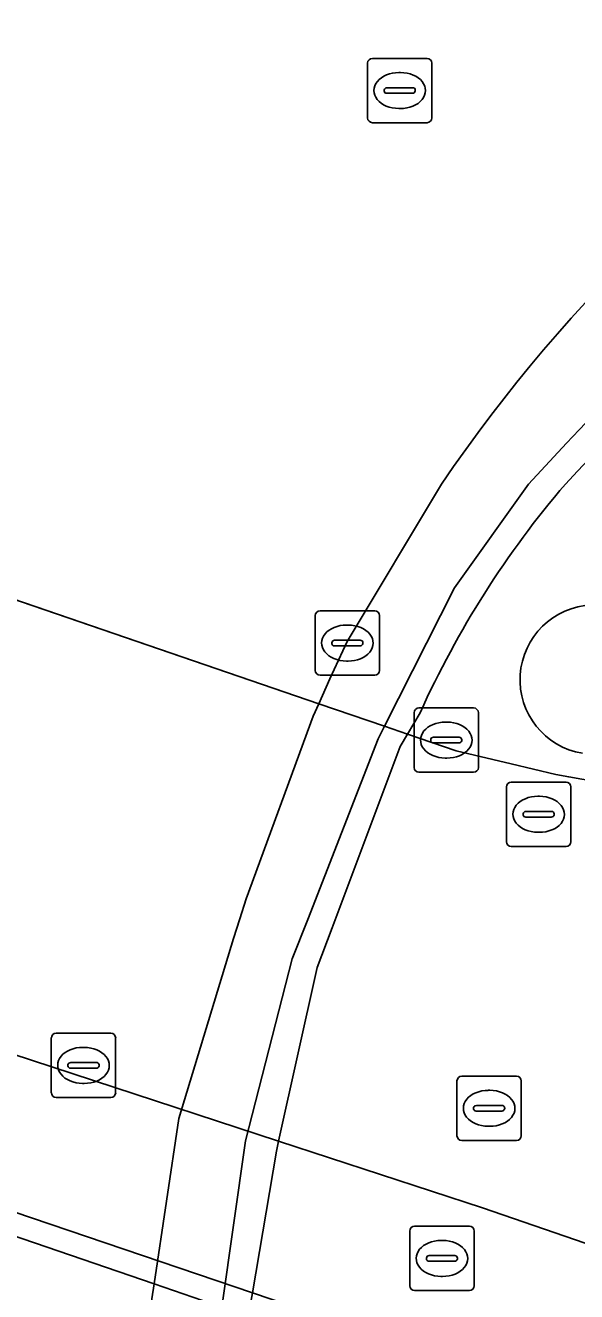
# Model space of a CAD drawing. Extents: x 161477 to 163040, y 383680 to 384871.
# Drawn here: x 162828.52 to 162837.1, y 384237.44 to 384257.13 of the extents above; entities that cross this region are included whole.
import ezdxf

# ---------------------------------------------------------------- set-up
doc = ezdxf.new("R2010")
doc.units = 0
for name, color, linetype in [('IMGEO_Berm_open', 7, 'Continuous'), ('IMGEO_Fietspad_gesloten', 7, 'Continuous'), ('IMGEO_Groenvoorziening', 7, 'Continuous'), ('IMGEO_Kolk', 7, 'Continuous'), ('IMGEO_Muur', 7, 'Continuous'), ('IMGEO_Oever', 7, 'Continuous'), ('IMGEO_Rijbaan_regionaal_gesloten', 7, 'Continuous'), ('IMGEO_Rioolput', 7, 'Continuous'), ('IMGEO_Tunneldeel', 7, 'Continuous'), ('IMGEO_Voetpad_halfverhard', 7, 'Continuous'), ('IMGEO_Voetpad_open', 7, 'Continuous')]:
    doc.layers.add(name, color=color, linetype=linetype)

msp = doc.modelspace()

# ---------------------------------------------------------------- linework, layer by layer
at = {"layer": 'IMGEO_Berm_open'}
for points in [[(162835, 384250), (162833.53, 384247.552), (162833.264, 384246.97), (162833.089, 384246.584), (162833.001, 384246.389), (162831.96, 384243.547), (162831.861, 384243.24), (162831.765, 384242.932), (162830.913, 384240.132), (162830.721, 384238.846), (162830.526, 384237.561)], [(162831.515, 384236.603), (162831.582, 384237.2), (162831.95, 384239.787), (162832.678, 384242.615), (162832.917, 384243.228), (162834.012, 384246.039), (162834.111, 384246.234), (162835.203, 384248.385), (162836.352, 384250)]]:
    msp.add_lwpolyline(points, dxfattribs=at)
for centre, radius, start, end in [((162855.737, 384235.874), 25.091, 121.8025, 145.7366), ((162878.372, 384211.519), 56.978, 128.2185, 137.5172), ((162867.895, 384231.771), 37.815, 171.1924, 182.6326)]:
    msp.add_arc(centre, radius, start, end, dxfattribs=at)
at = {"layer": 'IMGEO_Fietspad_gesloten'}
msp.add_lwpolyline([(162834.358, 384245.916), (162834.472, 384246.111), (162834.111, 384246.234), (162833.089, 384246.584), (162814.761, 384252.864), (162813.713, 384249.668), (162813.523, 384249.223), (162812.31, 384246.383), (162832.465, 384239.782), (162833.066, 384242.48), (162833.299, 384243.1)], close=True, dxfattribs=at)
msp.add_lwpolyline([(162836.778, 384245.485), (162836.082, 384245.65), (162835.227, 384245.852), (162834.472, 384246.111), (162834.358, 384245.916), (162833.299, 384243.1), (162833.066, 384242.48), (162832.465, 384239.782), (162835.636, 384238.743), (162847.965, 384234.506)], dxfattribs=at)
msp.add_arc((162838.859, 384255.627), 10.353, 258.405, 294.461, dxfattribs=at)
at = {"layer": 'IMGEO_Groenvoorziening'}
msp.add_lwpolyline([(162834.667, 384246.444), (162834.472, 384246.111), (162835.227, 384245.852), (162836.082, 384245.65), (162836.778, 384245.485)], dxfattribs=at)
for centre, radius, start, end in [((162878.68, 384211.156), 57.028, 128.2772, 137.0682), ((162848.316, 384240.269), 14.981, 139.4907, 155.6567), ((162837.382, 384246.958), 1.161, 92.2303, 260.6232), ((162838.859, 384255.627), 10.353, 258.405, 294.461)]:
    msp.add_arc(centre, radius, start, end, dxfattribs=at)
at = {"layer": 'IMGEO_Kolk'}
for p, q in [((162833.034, 384247.101), (162833.034, 384247.953)), ((162833.109, 384248.027), (162833.961, 384248.027)), ((162834.035, 384247.953), (162834.035, 384247.101)), ((162833.522, 384247.807), (162833.547, 384247.807)), ((162833.293, 384247.521), (162833.293, 384247.533)), ((162833.731, 384247.484), (162833.333, 384247.484)), ((162833.336, 384247.57), (162833.734, 384247.57)), ((162833.777, 384247.533), (162833.777, 384247.521)), ((162833.545, 384247.247), (162833.52, 384247.247)), ((162833.961, 384247.027), (162833.109, 384247.027)), ((162834.647, 384246.518), (162835.499, 384246.518)), ((162834.572, 384245.592), (162834.572, 384246.444)), ((162835.573, 384246.444), (162835.573, 384245.592)), ((162835.06, 384246.298), (162835.085, 384246.298)), ((162834.831, 384246.012), (162834.831, 384246.024)), ((162835.269, 384245.975), (162834.871, 384245.975)), ((162834.874, 384246.061), (162835.272, 384246.061)), ((162835.315, 384246.024), (162835.315, 384246.012)), ((162835.083, 384245.738), (162835.058, 384245.738)), ((162835.499, 384245.518), (162834.647, 384245.518)), ((162828.928, 384240.534), (162828.928, 384241.386)), ((162829.003, 384241.46), (162829.855, 384241.46)), ((162829.929, 384241.386), (162829.929, 384240.534)), ((162829.416, 384241.24), (162829.441, 384241.24)), ((162829.23, 384241.003), (162829.628, 384241.003)), ((162829.187, 384240.954), (162829.187, 384240.966)), ((162829.625, 384240.917), (162829.227, 384240.917)), ((162829.671, 384240.966), (162829.671, 384240.954)), ((162829.439, 384240.68), (162829.414, 384240.68)), ((162829.855, 384240.46), (162829.003, 384240.46))]:
    msp.add_line(p, q, dxfattribs=at)
for points in [[(162833.034, 384247.101), (162833.034, 384247.953)], [(162833.109, 384248.027), (162833.961, 384248.027)], [(162834.035, 384247.953), (162834.035, 384247.101)], [(162833.961, 384247.027), (162833.109, 384247.027)], [(162834.647, 384246.518), (162835.499, 384246.518)], [(162834.572, 384245.592), (162834.572, 384246.444)], [(162835.573, 384246.444), (162835.573, 384245.592)], [(162835.499, 384245.518), (162834.647, 384245.518)], [(162828.928, 384240.534), (162828.928, 384241.386)], [(162829.003, 384241.46), (162829.855, 384241.46)], [(162829.929, 384241.386), (162829.929, 384240.534)], [(162829.855, 384240.46), (162829.003, 384240.46)]]:
    msp.add_lwpolyline(points, dxfattribs=at)
for centre, radius, start, end in [((162833.111, 384247.951), 0.0765, 91.552, 178.448), ((162833.111, 384247.951), 0.0765, 91.552, 178.448), ((162833.959, 384247.951), 0.0765, 1.552, 88.448), ((162833.959, 384247.951), 0.0765, 1.552, 88.448), ((162833.333, 384247.53), 0.0403, 85.8775, 175.7526), ((162833.33, 384247.52), 0.0366, 178.938, 274.7102), ((162833.734, 384247.527), 0.043, 264.8664, 352.4533), ((162833.738, 384247.532), 0.0386, 1.7309, 96.639), ((162833.111, 384247.103), 0.0765, 181.552, 268.448), ((162833.111, 384247.103), 0.0765, 181.552, 268.448), ((162833.959, 384247.103), 0.0765, 271.552, 358.448), ((162833.959, 384247.103), 0.0765, 271.552, 358.448), ((162834.649, 384246.442), 0.0765, 91.552, 178.448), ((162834.649, 384246.442), 0.0765, 91.552, 178.448), ((162835.497, 384246.442), 0.0765, 1.552, 88.448), ((162835.497, 384246.442), 0.0765, 1.552, 88.448), ((162834.871, 384246.021), 0.0403, 85.8775, 175.7526), ((162834.868, 384246.011), 0.0366, 178.938, 274.7102), ((162835.272, 384246.018), 0.043, 264.8664, 352.4533), ((162835.276, 384246.023), 0.0386, 1.7309, 96.639), ((162834.649, 384245.594), 0.0765, 181.552, 268.448), ((162834.649, 384245.594), 0.0765, 181.552, 268.448), ((162835.497, 384245.594), 0.0765, 271.552, 358.448), ((162835.497, 384245.594), 0.0765, 271.552, 358.448), ((162829.005, 384241.384), 0.0765, 91.552, 178.448), ((162829.005, 384241.384), 0.0765, 91.552, 178.448), ((162829.853, 384241.384), 0.0765, 1.552, 88.448), ((162829.853, 384241.384), 0.0765, 1.552, 88.448), ((162829.227, 384240.963), 0.0403, 85.8775, 175.7526), ((162829.632, 384240.965), 0.0386, 1.7309, 96.639), ((162829.224, 384240.953), 0.0366, 178.938, 274.7102), ((162829.628, 384240.96), 0.043, 264.8664, 352.4533), ((162829.005, 384240.536), 0.0765, 181.552, 268.448), ((162829.005, 384240.536), 0.0765, 181.552, 268.448), ((162829.853, 384240.536), 0.0765, 271.552, 358.448), ((162829.853, 384240.536), 0.0765, 271.552, 358.448)]:
    msp.add_arc(centre, radius, start, end, dxfattribs=at)
for centre, major_axis, ratio, start_param, end_param in [((162833.521, 384247.527), (-0.387, 0.002), 0.722429, 4.712389, 7.853982), ((162833.546, 384247.527), (-0.39, 0.002), 0.717154, 1.570796, 4.712389), ((162835.059, 384246.018), (-0.387, 0.002), 0.722429, 4.712389, 7.853982), ((162835.084, 384246.018), (-0.39, 0.002), 0.717154, 1.570796, 4.712389), ((162829.415, 384240.96), (-0.387, 0.002), 0.722429, 4.712389, 7.853982), ((162829.44, 384240.96), (-0.39, 0.002), 0.717154, 1.570796, 4.712389)]:
    msp.add_ellipse(centre, major_axis=major_axis, ratio=ratio, start_param=start_param, end_param=end_param, dxfattribs=at)
at = {"layer": 'IMGEO_Muur'}
for points in [[(162836.352, 384250), (162835.203, 384248.385), (162834.111, 384246.234), (162834.012, 384246.039), (162832.917, 384243.228), (162832.678, 384242.615), (162831.95, 384239.787), (162831.582, 384237.2), (162831.515, 384236.603)], [(162831.956, 384236.611), (162831.993, 384237.055), (162832.056, 384237.424), (162832.431, 384239.627), (162832.465, 384239.782), (162833.066, 384242.48), (162833.299, 384243.1), (162834.358, 384245.916), (162834.472, 384246.111), (162834.667, 384246.444)]]:
    msp.add_lwpolyline(points, dxfattribs=at)
for centre, radius, start, end in [((162878.372, 384211.519), 56.978, 128.2185, 137.5172), ((162878.68, 384211.156), 57.028, 128.2772, 137.0682), ((162848.316, 384240.269), 14.981, 139.4907, 155.6567)]:
    msp.add_arc(centre, radius, start, end, dxfattribs=at)
at = {"layer": 'IMGEO_Oever'}
msp.add_arc((162837.382, 384246.958), 1.161, 92.2303, 260.6232, dxfattribs=at)
at = {"layer": 'IMGEO_Rijbaan_regionaal_gesloten'}
msp.add_lwpolyline([(162830.526, 384237.561), (162830.721, 384238.846), (162830.913, 384240.132), (162831.765, 384242.932), (162831.861, 384243.24), (162831.96, 384243.547), (162833.001, 384246.389), (162833.089, 384246.584), (162833.264, 384246.97), (162833.53, 384247.552), (162835, 384250)], dxfattribs=at)
for centre, radius, start, end in [((162855.737, 384235.874), 25.091, 121.8025, 145.7366), ((162867.895, 384231.771), 37.815, 171.1924, 182.6326)]:
    msp.add_arc(centre, radius, start, end, dxfattribs=at)
at = {"layer": 'IMGEO_Rioolput'}
for p, q in [((162833.848, 384255.693), (162833.848, 384256.545)), ((162833.923, 384256.619), (162834.775, 384256.619)), ((162834.849, 384256.545), (162834.849, 384255.693)), ((162834.336, 384256.399), (162834.361, 384256.399)), ((162834.15, 384256.162), (162834.548, 384256.162)), ((162834.107, 384256.113), (162834.107, 384256.125)), ((162834.545, 384256.076), (162834.147, 384256.076)), ((162834.591, 384256.125), (162834.591, 384256.113)), ((162834.359, 384255.839), (162834.334, 384255.839)), ((162834.775, 384255.619), (162833.923, 384255.619)), ((162836.085, 384245.364), (162836.937, 384245.364)), ((162836.01, 384244.438), (162836.01, 384245.29)), ((162836.498, 384245.144), (162836.523, 384245.144)), ((162837.011, 384245.29), (162837.011, 384244.438)), ((162836.269, 384244.858), (162836.269, 384244.87)), ((162836.707, 384244.821), (162836.309, 384244.821)), ((162836.312, 384244.907), (162836.71, 384244.907)), ((162836.753, 384244.87), (162836.753, 384244.858)), ((162836.521, 384244.584), (162836.496, 384244.584)), ((162836.937, 384244.364), (162836.085, 384244.364)), ((162835.314, 384240.792), (162836.166, 384240.792)), ((162835.239, 384239.866), (162835.239, 384240.718)), ((162836.24, 384240.718), (162836.24, 384239.866)), ((162835.727, 384240.572), (162835.752, 384240.572)), ((162835.498, 384240.286), (162835.498, 384240.298)), ((162835.936, 384240.249), (162835.538, 384240.249)), ((162835.541, 384240.335), (162835.939, 384240.335)), ((162835.982, 384240.298), (162835.982, 384240.286)), ((162835.75, 384240.012), (162835.725, 384240.012)), ((162836.166, 384239.792), (162835.314, 384239.792)), ((162834.58, 384238.458), (162835.432, 384238.458)), ((162834.505, 384237.532), (162834.505, 384238.384)), ((162834.993, 384238.238), (162835.018, 384238.238)), ((162835.506, 384238.384), (162835.506, 384237.532)), ((162834.764, 384237.952), (162834.764, 384237.964)), ((162835.202, 384237.915), (162834.804, 384237.915)), ((162834.807, 384238.001), (162835.205, 384238.001)), ((162835.248, 384237.964), (162835.248, 384237.952)), ((162835.016, 384237.678), (162834.991, 384237.678)), ((162835.432, 384237.458), (162834.58, 384237.458))]:
    msp.add_line(p, q, dxfattribs=at)
for points in [[(162833.848, 384255.693), (162833.848, 384256.545)], [(162833.923, 384256.619), (162834.775, 384256.619)], [(162834.849, 384256.545), (162834.849, 384255.693)], [(162834.775, 384255.619), (162833.923, 384255.619)], [(162836.085, 384245.364), (162836.937, 384245.364)], [(162836.01, 384244.438), (162836.01, 384245.29)], [(162837.011, 384245.29), (162837.011, 384244.438)], [(162836.937, 384244.364), (162836.085, 384244.364)], [(162835.314, 384240.792), (162836.166, 384240.792)], [(162835.239, 384239.866), (162835.239, 384240.718)], [(162836.24, 384240.718), (162836.24, 384239.866)], [(162836.166, 384239.792), (162835.314, 384239.792)], [(162834.58, 384238.458), (162835.432, 384238.458)], [(162834.505, 384237.532), (162834.505, 384238.384)], [(162835.506, 384238.384), (162835.506, 384237.532)], [(162835.432, 384237.458), (162834.58, 384237.458)]]:
    msp.add_lwpolyline(points, dxfattribs=at)
for centre, radius, start, end in [((162833.925, 384256.543), 0.0765, 91.552, 178.448), ((162833.925, 384256.543), 0.0765, 91.552, 178.448), ((162834.773, 384256.543), 0.0765, 1.552, 88.448), ((162834.773, 384256.543), 0.0765, 1.552, 88.448), ((162834.147, 384256.122), 0.0403, 85.8775, 175.7526), ((162834.552, 384256.124), 0.0386, 1.7309, 96.639), ((162834.144, 384256.112), 0.0366, 178.938, 274.7102), ((162834.548, 384256.119), 0.043, 264.8664, 352.4533), ((162833.925, 384255.695), 0.0765, 181.552, 268.448), ((162833.925, 384255.695), 0.0765, 181.552, 268.448), ((162834.773, 384255.695), 0.0765, 271.552, 358.448), ((162834.773, 384255.695), 0.0765, 271.552, 358.448), ((162836.087, 384245.288), 0.0765, 91.552, 178.448), ((162836.087, 384245.288), 0.0765, 91.552, 178.448), ((162836.935, 384245.288), 0.0765, 1.552, 88.448), ((162836.935, 384245.288), 0.0765, 1.552, 88.448), ((162836.309, 384244.867), 0.0403, 85.8775, 175.7526), ((162836.306, 384244.857), 0.0366, 178.938, 274.7102), ((162836.71, 384244.864), 0.043, 264.8664, 352.4533), ((162836.714, 384244.869), 0.0386, 1.7309, 96.639), ((162836.087, 384244.44), 0.0765, 181.552, 268.448), ((162836.087, 384244.44), 0.0765, 181.552, 268.448), ((162836.935, 384244.44), 0.0765, 271.552, 358.448), ((162836.935, 384244.44), 0.0765, 271.552, 358.448), ((162835.316, 384240.716), 0.0765, 91.552, 178.448), ((162835.316, 384240.716), 0.0765, 91.552, 178.448), ((162836.164, 384240.716), 0.0765, 1.552, 88.448), ((162836.164, 384240.716), 0.0765, 1.552, 88.448), ((162835.538, 384240.295), 0.0403, 85.8775, 175.7526), ((162835.535, 384240.285), 0.0366, 178.938, 274.7102), ((162835.939, 384240.292), 0.043, 264.8664, 352.4533), ((162835.943, 384240.297), 0.0386, 1.7309, 96.639), ((162835.316, 384239.868), 0.0765, 181.552, 268.448), ((162835.316, 384239.868), 0.0765, 181.552, 268.448), ((162836.164, 384239.868), 0.0765, 271.552, 358.448), ((162836.164, 384239.868), 0.0765, 271.552, 358.448), ((162834.582, 384238.382), 0.0765, 91.552, 178.448), ((162834.582, 384238.382), 0.0765, 91.552, 178.448), ((162835.43, 384238.382), 0.0765, 1.552, 88.448), ((162835.43, 384238.382), 0.0765, 1.552, 88.448), ((162834.804, 384237.961), 0.0403, 85.8775, 175.7526), ((162834.801, 384237.951), 0.0366, 178.938, 274.7102), ((162835.205, 384237.958), 0.043, 264.8664, 352.4533), ((162835.209, 384237.963), 0.0386, 1.7309, 96.639), ((162834.582, 384237.534), 0.0765, 181.552, 268.448), ((162834.582, 384237.534), 0.0765, 181.552, 268.448), ((162835.43, 384237.534), 0.0765, 271.552, 358.448), ((162835.43, 384237.534), 0.0765, 271.552, 358.448)]:
    msp.add_arc(centre, radius, start, end, dxfattribs=at)
for centre, major_axis, ratio, start_param, end_param in [((162834.335, 384256.119), (-0.387, 0.002), 0.722429, 4.712389, 7.853982), ((162834.36, 384256.119), (-0.39, 0.002), 0.717154, 1.570796, 4.712389), ((162836.497, 384244.864), (-0.387, 0.002), 0.722429, 4.712389, 7.853982), ((162836.522, 384244.864), (-0.39, 0.002), 0.717154, 1.570796, 4.712389), ((162835.726, 384240.292), (-0.387, 0.002), 0.722429, 4.712389, 7.853982), ((162835.751, 384240.292), (-0.39, 0.002), 0.717154, 1.570796, 4.712389), ((162834.992, 384237.958), (-0.387, 0.002), 0.722429, 4.712389, 7.853982), ((162835.017, 384237.958), (-0.39, 0.002), 0.717154, 1.570796, 4.712389)]:
    msp.add_ellipse(centre, major_axis=major_axis, ratio=ratio, start_param=start_param, end_param=end_param, dxfattribs=at)
at = {"layer": 'IMGEO_Tunneldeel'}
msp.add_lwpolyline([(162834.358, 384245.916), (162834.472, 384246.111), (162834.111, 384246.234), (162833.089, 384246.584), (162815.267, 384252.691), (162814.761, 384252.864), (162813.713, 384249.668), (162813.523, 384249.223), (162812.31, 384246.383), (162812.263, 384246.273), (162811.467, 384244.407), (162811.346, 384244.124), (162811.782, 384243.979), (162813.041, 384243.548), (162830.526, 384237.561), (162831.582, 384237.2), (162831.993, 384237.055), (162832.056, 384237.424), (162832.431, 384239.627), (162832.465, 384239.782), (162833.066, 384242.48), (162833.299, 384243.1)], close=True, dxfattribs=at)
at = {"layer": 'IMGEO_Voetpad_halfverhard'}
msp.add_lwpolyline([(162811.467, 384244.407), (162811.346, 384244.124), (162811.782, 384243.979), (162813.041, 384243.548), (162830.526, 384237.561), (162831.582, 384237.2), (162831.993, 384237.055), (162832.056, 384237.424)], close=True, dxfattribs=at)
at = {"layer": 'IMGEO_Voetpad_open'}
msp.add_lwpolyline([(162812.31, 384246.383), (162812.263, 384246.273), (162811.467, 384244.407), (162832.056, 384237.424), (162832.431, 384239.627), (162832.465, 384239.782)], close=True, dxfattribs=at)
for points in [[(162835.636, 384238.743), (162832.465, 384239.782), (162832.431, 384239.627), (162832.056, 384237.424), (162835.024, 384236.417), (162846.375, 384232.506)], [(162847.965, 384234.506), (162835.636, 384238.743)]]:
    msp.add_lwpolyline(points, dxfattribs=at)

doc.saveas('drawing.dxf')
